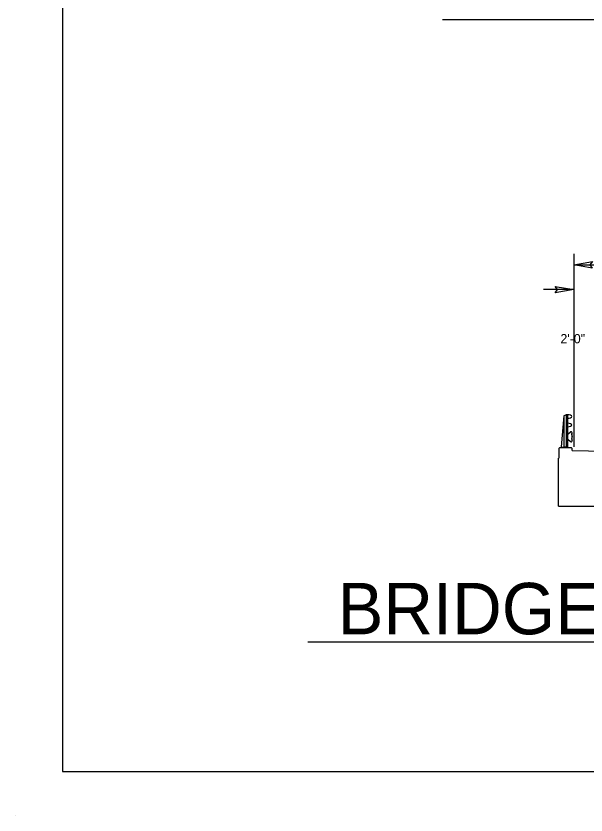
# Model space of a CAD drawing. Extents: x 1904401 to 1905163, y 193929 to 194736.
# Drawn here: x 1904498 to 1904553.4, y 194399 to 194476.7 of the extents above; entities that cross this region are included whole.
import ezdxf

# ---------------------------------------------------------------- set-up
doc = ezdxf.new("R2010")
doc.units = 0
for name, color, linetype in [('Old_Level_1', 7, 'Continuous'), ('Old_Level_2', 7, 'Continuous'), ('Prop Dimension', 7, 'Continuous'), ('Prop Terminator CELL', 7, 'Continuous'), ('Scratch_Level_3', 7, 'Continuous'), ('Typical Sidewalk and Rail CELL', 7, 'Continuous')]:
    doc.layers.add(name, color=color, linetype=linetype)

msp = doc.modelspace()

# ---------------------------------------------------------------- linework, layer by layer
at = {"layer": 'Old_Level_1'}
for p, q in [((1904539.486, 194476.403), (1904620.766, 194476.403)), ((1904526.376, 194415.861), (1904626.886, 194415.861))]:
    msp.add_line(p, q, dxfattribs=at)
at = {"layer": 'Old_Level_2'}
msp.add_lwpolyline([(1904502.509, 194403.25), (1904658.329, 194403.25), (1904658.329, 194522.32), (1904502.509, 194522.32)], close=True, dxfattribs=at)
at = {"layer": 'Prop Dimension'}
for p, q in [((1904552.242, 194453.599), (1904552.242, 194434.831)), ((1904552.242, 194452.516), (1904608.102, 194452.516)), ((1904552.242, 194450.111), (1904549.302, 194450.111))]:
    msp.add_line(p, q, dxfattribs=at)
at = {"layer": 'Prop Terminator CELL'}
for points in [[(1904554.042, 194452.206), (1904552.242, 194452.516), (1904554.052, 194452.836), (1904553.822, 194452.516)], [(1904550.442, 194450.421), (1904552.242, 194450.111), (1904550.432, 194449.791), (1904550.662, 194450.111)]]:
    msp.add_lwpolyline(points, close=True, dxfattribs=at)
at = {"layer": 'Scratch_Level_3'}
msp.add_line((1904497.977, 194399.009), (1904497.977, 194399.009), dxfattribs=at)
at = {"layer": 'Typical Sidewalk and Rail CELL'}
for p, q in [((1904551.66, 194436.048), (1904551.938, 194436.277)), ((1904552.062, 194436.12), (1904552.072, 194436.205)), ((1904551.66, 194435.553), (1904551.938, 194435.325)), ((1904552.062, 194435.482), (1904552.072, 194435.397)), ((1904552.073, 194435.841), (1904552.073, 194435.801)), ((1904552.073, 194435.761), (1904552.073, 194435.801)), ((1904550.792, 194434.654), (1904550.856, 194434.718)), ((1904550.792, 194434.654), (1904550.792, 194433.725)), ((1904552.011, 194434.718), (1904550.856, 194434.718)), ((1904551.134, 194434.711), (1904551.072, 194434.711)), ((1904551.825, 194434.711), (1904551.743, 194434.711)), ((1904552.084, 194434.645), (1904552.011, 194434.718)), ((1904552.084, 194434.468), (1904552.084, 194434.645)), ((1904552.084, 194434.468), (1904557.422, 194434.379)), ((1904550.75, 194429.038), (1904550.75, 194433.725)), ((1904550.792, 194433.725), (1904550.75, 194433.725)), ((1904550.75, 194429.038), (1904609.594, 194429.038))]:
    msp.add_line(p, q, dxfattribs=at)
msp.add_lwpolyline([(1904551.65, 194437.935), (1904551.505, 194437.935), (1904551.298, 194437.853), (1904551.279, 194437.853), (1904551.031, 194434.821), (1904551.031, 194434.79), (1904551.65, 194434.79), (1904551.65, 194437.935), (1904551.505, 194437.935), (1904551.505, 194434.79), (1904551.298, 194434.79), (1904551.298, 194437.853)], dxfattribs=at)
for centre, radius, start, end in [((1904551.99, 194436.213), 0.0824, 353.93285, 129.44318), ((1904552.287, 194435.931), 0.23, 169.20135, 186.82002), ((1904552.337, 194435.93), 0.279, 185.47347, 198.58214), ((1904552.29, 194436.092), 0.23, 173.17998, 190.79865), ((1904551.819, 194436.02), 0.247, 349.20509, 6.82002), ((1904551.99, 194435.389), 0.0824, 230.55682, 6.06715), ((1904552.287, 194435.671), 0.23, 173.17998, 190.79865), ((1904552.337, 194435.672), 0.279, 161.41786, 174.52653), ((1904552.29, 194435.51), 0.23, 169.20135, 186.82002), ((1904551.819, 194435.582), 0.247, 353.17998, 10.79491)]:
    msp.add_arc(centre, radius, start, end, dxfattribs=at)
for centre, start_param, end_param in [((1904551.65, 194437.77), 0, 1.570796), ((1904551.65, 194437.77), 4.712389, 6.283185), ((1904551.65, 194436.946), 0, 1.570796), ((1904551.65, 194436.946), 4.712389, 6.283185)]:
    msp.add_ellipse(centre, major_axis=(0.392, 0), ratio=0.42124, start_param=start_param, end_param=end_param, dxfattribs=at)

# ---------------------------------------------------------------- texts
at = {"layer": 'Old_Level_1'}
msp.add_text('BRIDGE TYPICAL SECTION 1A', height=5, dxfattribs=at).set_placement((1904529.266, 194416.587))
at = {"layer": 'Prop Dimension'}
msp.add_text('2\'-0"', height=0.9, dxfattribs=at).set_placement((1904550.947, 194444.891))

doc.saveas('drawing.dxf')
